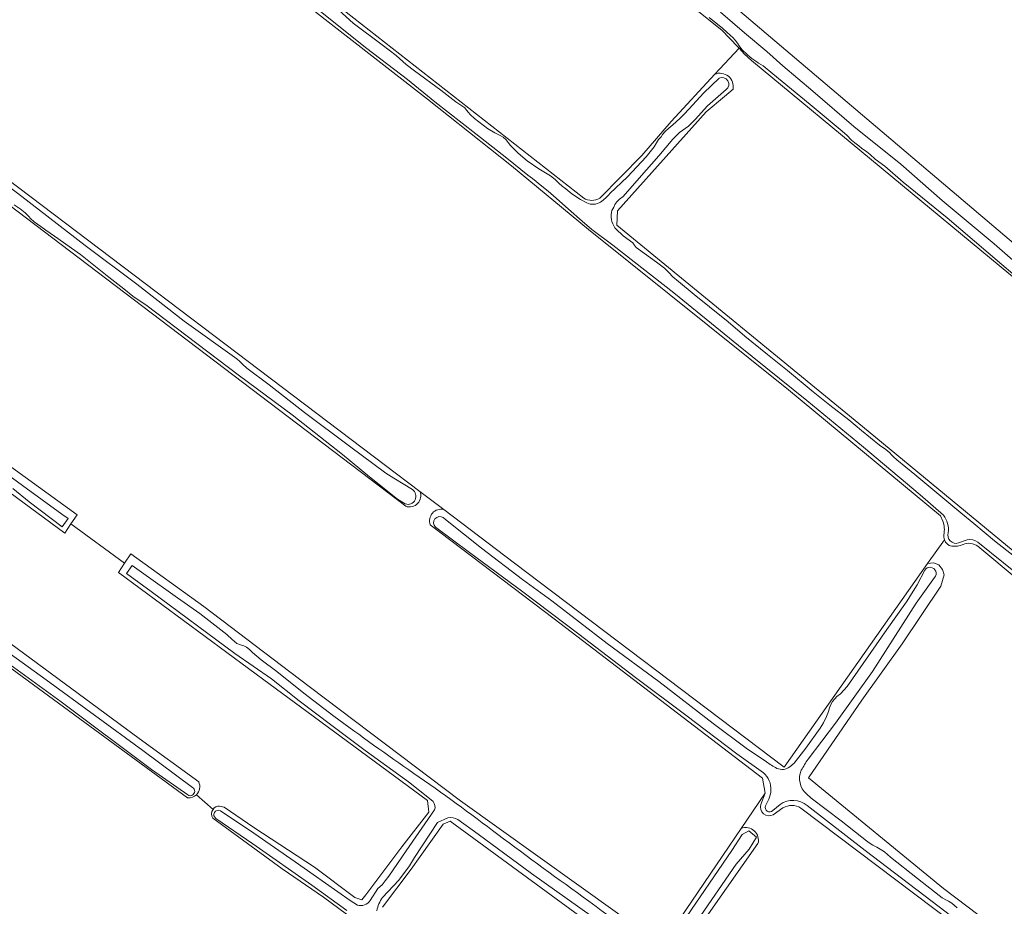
# Model space of a CAD drawing. Header units: metres. Extents: x 149984 to 156489, y 469398 to 478068.
# Tile 402 of 656: x 152536 to 152726, y 474447 to 474618. Entities that reach past the tile are written whole.
import ezdxf

# ---------------------------------------------------------------- set-up
doc = ezdxf.new("R2010")
doc.units = ezdxf.units.M
doc.header["$LTSCALE"] = 0.75
for name, color, linetype, lineweight in [('B-WE-GR-GRAS-GV', 252, 'Continuous', 13), ('B-WE-OG-TERREIN_OEVER-GV', 252, 'Continuous', 18), ('B-WE-OG-WATER-GV', 252, 'Continuous', 18)]:
    doc.layers.add(name, color=color, linetype=linetype, lineweight=lineweight)

msp = doc.modelspace()

# ---------------------------------------------------------------- linework, layer by layer
at = {"layer": 'B-WE-GR-GRAS-GV', "flags": 128}
for points in [[(152546.125, 474722.482), (152540.85, 474726.792), (152515.979, 474744.916), (152482.906, 474766.744), (152464.121, 474777.592), (152451.288, 474790.292), (152423.11, 474755.631), (152433.694, 474747.165), (152492.563, 474704.699), (152527.488, 474676.918), (152533.13, 474672.243), (152539.643, 474667.363), (152546.534, 474661.628), (152556.844, 474652.924), (152566.555, 474645.146), (152569.337, 474643.003), (152576.971, 474636.652), (152644.926, 474583.429)], [(152648.007, 474583.462), (152656.122, 474591.681), (152661.765, 474598.204), (152670.187, 474607.307), (152674.861, 474612.359), (152674.643, 474612.586), (152671.554, 474615.799), (152662.597, 474622.966), (152655.308, 474629.097), (152644.24, 474637.882), (152630.455, 474649.895), (152615.22, 474663), (152603.93, 474672.772), (152570.087, 474700.333), (152563.604, 474705.493), (152557.847, 474711.088), (152553.847, 474715.411), (152551.293, 474718.026)], [(152610.623, 474524.074), (152544.238, 474574.479), (152466.639, 474633.485), (152394.601, 474682.417), (152373.505, 474697.118), (152346.782, 474664.574), (152427.443, 474609.351), (152512.318, 474547.725), (152547.29, 474522.419), (152546.112, 474520.657), (152556.448, 474513.109), (152557.633, 474514.934), (152571.729, 474504.734), (152586.681, 474493.418), (152592.029, 474489.37), (152621.155, 474467.327), (152658.858, 474440.34), (152660.975, 474441.001), (152675.277, 474462.004), (152679.893, 474468.782)], [(152714.13, 474521.204), (152713.68, 474522.211), (152684.368, 474546.496), (152645.878, 474577.396), (152630.989, 474589.637), (152614.837, 474602.491), (152566.055, 474640.503), (152507.582, 474687.07)], [(152568.593, 474467.911), (152473.149, 474537.817), (152369.168, 474610.313), (152325.776, 474638.887), (152297.995, 474600.655), (152379.751, 474544.696), (152465.741, 474485.429), (152530.696, 474440.053), (152543.696, 474430.585), (152550.125, 474425.902), (152553.582, 474423.384), (152574.69, 474409.075), (152575.913, 474409.34), (152587.82, 474426.967), (152599.488, 474443.096), (152599.277, 474444.99), (152599.223, 474445.477), (152594.77, 474448.738), (152586.833, 474454.214), (152573.442, 474463.952)], [(152474.329, 474632.193), (152613.368, 474526.932), (152617.984, 474523.438)], [(152675.038, 474619.442), (152724.792, 474577.297), (152784.625, 474526.514), (152813.5, 474502.254), (152934.438, 474396.135)], [(152931.141, 474393.182), (152922.109, 474400.988), (152907.268, 474414.665), (152887.585, 474431.381), (152862.429, 474452.067), (152839.221, 474471.799), (152816.794, 474491.55), (152794.808, 474510.582), (152783.946, 474519.802), (152772.609, 474529.801), (152727.248, 474568.568), (152677.242, 474609.975), (152675.893, 474611.16), (152674.861, 474612.359), (152670.187, 474607.307)], [(152673.7, 474604.442), (152672.07, 474603.05), (152668.51, 474600.053)], [(152668.51, 474600.053), (152651.445, 474581.003), (152651.313, 474578.225), (152698.673, 474539.464), (152744.975, 474501.231), (152809.269, 474449.637), (152893.803, 474379.523), (152911.53, 474365.103), (152933.226, 474392.62), (152935.423, 474394.701), (152935.74, 474395.001), (152934.438, 474396.135)], [(152574.766, 474466.319), (152575.647, 474466.117), (152581.337, 474462.19), (152593.012, 474454.517), (152600.784, 474448.663), (152602.173, 474448.266), (152602.934, 474449.226), (152609.882, 474458.472), (152615.072, 474465.16), (152614.807, 474467.409), (152589.136, 474486.325), (152584.473, 474489.761), (152555.263, 474511.284), (152556.448, 474513.109), (152546.112, 474520.657), (152544.935, 474518.894), (152491.644, 474558.161)], [(152617.984, 474523.438), (152613.368, 474526.932)], [(152617.984, 474523.438), (152631.614, 474513.119), (152683.53, 474473.816), (152711.203, 474513.029), (152714.428, 474517.599)], [(152679.893, 474468.782), (152679.363, 474471.693), (152639.202, 474502.374), (152615.343, 474520.49)], [(152714.428, 474517.599), (152711.203, 474513.029), (152712.344, 474513.165), (152713.37, 474512.79), (152714.048, 474511.906), (152714.375, 474510.853), (152713.767, 474508.687), (152706.267, 474497.595), (152698.537, 474486.684), (152688.246, 474471.746), (152714.283, 474450.431), (152787.837, 474394.736), (152790.261, 474392.788), (152816.503, 474371.703), (152848.427, 474346.053), (152877.399, 474321.844), (152892.48, 474340.894), (152908.965, 474362.35), (152909.149, 474362.59)], [(152909.149, 474362.59), (152897.003, 474372.588), (152861.259, 474402.012), (152770.375, 474475.964), (152760.829, 474483.158), (152749.674, 474492.442), (152740.386, 474500.119), (152728.676, 474509.916), (152720.87, 474516.37)], [(152531.728, 474499.556), (152559.245, 474479.316), (152570.72, 474470.961)], [(152573.485, 474465.659), (152570.28, 474468.486)], [(152570.28, 474468.486), (152573.485, 474465.659)], [(152679.064, 474466.636), (152679.893, 474468.782), (152675.277, 474462.004)], [(152678.508, 474459.081), (152662.951, 474436.938), (152663.063, 474436.854), (152691.394, 474415.507), (152761.641, 474364.31), (152781.676, 474348.747), (152789.295, 474342.829), (152836.915, 474305.837), (152851.53, 474293.698), (152853.831, 474291.933), (152864.016, 474304.744), (152875.585, 474319.526), (152873.406, 474320.796), (152871.301, 474322.246), (152851.864, 474338.124), (152825.142, 474360.138), (152781.159, 474395.238), (152779.632, 474396.457), (152768.384, 474404.821), (152723.408, 474438.262), (152686.785, 474465.916)], [(152683.329, 474465.942), (152681.442, 474464.648)], [(152837.623, 474275.674), (152839.825, 474274.087), (152851.788, 474289.365), (152851.993, 474289.622), (152851.731, 474289.83), (152845, 474294.613), (152814.457, 474318.911), (152768.652, 474354.256), (152760.11, 474360.392), (152712.296, 474394.738), (152660.791, 474432.903), (152657.13, 474435.616), (152619.163, 474463.397), (152617.869, 474462.825), (152613.378, 474456.6), (152611.674, 474454.144), (152606.163, 474446.859)]]:
    msp.add_lwpolyline(points, dxfattribs=at)
at = {"layer": 'B-WE-GR-GRAS-GV'}
for points in [[(152670.187, 474607.307, -0.5995844), (152673.7, 474604.442)], [(152644.926, 474583.429, 0.2826859), (152648.007, 474583.462)], [(152613.368, 474526.932, -0.6466397), (152610.623, 474524.074)], [(152615.343, 474520.49, -0.6052299), (152617.984, 474523.438)], [(152714.35, 474518.585, 0.1268652), (152714.13, 474521.204)], [(152714.428, 474517.599, -0.1323059), (152714.35, 474518.585)], [(152715.841, 474516.377, -0.263611), (152714.428, 474517.599)], [(152718.031, 474516.694, -0.1198283), (152715.841, 474516.377)], [(152720.87, 474516.37, 0.2691807), (152718.031, 474516.694)], [(152570.72, 474470.961, -0.3276657), (152570.28, 474468.486)], [(152570.28, 474468.486, -0.2200162), (152568.593, 474467.911)], [(152573.442, 474463.952, -0.302481), (152573.485, 474465.659)], [(152573.485, 474465.659, -0.2479764), (152574.766, 474466.319)], [(152681.442, 474464.648, -0.6907639), (152679.064, 474466.636)], [(152686.785, 474465.916, 0.2835707), (152683.329, 474465.942)], [(152675.277, 474462.004, -0.6178563), (152678.508, 474459.081)]]:
    msp.add_lwpolyline(points, format="xyb", dxfattribs=at)
at = {"layer": 'B-WE-OG-TERREIN_OEVER-GV', "flags": 128}
for points in [[(152644.926, 474583.429), (152576.971, 474636.652), (152569.337, 474643.003), (152566.555, 474645.146), (152556.844, 474652.924), (152546.534, 474661.628), (152539.643, 474667.363), (152533.13, 474672.243), (152527.488, 474676.918), (152492.563, 474704.699), (152433.694, 474747.165), (152423.11, 474755.631), (152422.818, 474755.296)], [(152551.293, 474718.026), (152553.847, 474715.411), (152557.847, 474711.088), (152563.604, 474705.493), (152570.087, 474700.333), (152603.93, 474672.772), (152615.22, 474663), (152630.455, 474649.895), (152644.24, 474637.882), (152655.308, 474629.097), (152662.597, 474622.966), (152671.554, 474615.799), (152674.643, 474612.586), (152674.861, 474612.359)], [(152507.582, 474687.07), (152566.055, 474640.503), (152614.837, 474602.491), (152630.989, 474589.637), (152645.878, 474577.396), (152684.368, 474546.496), (152713.68, 474522.211), (152714.13, 474521.204)], [(152934.438, 474396.135), (152813.5, 474502.254), (152784.625, 474526.514), (152724.792, 474577.297), (152675.038, 474619.442), (152658.472, 474633.593), (152654.434, 474637.211), (152655.428, 474641.45), (152679.781, 474670.598), (152679.747, 474672.773), (152678.697, 474674.628), (152677.523, 474675.287), (152676.179, 474675.226), (152673.671, 474672.817), (152654.083, 474649.002), (152648.184, 474642.859)], [(152568.627, 474468.446), (152561.652, 474473.366), (152544.215, 474486.364), (152523.665, 474501.274), (152505.387, 474514.684), (152485.328, 474529.418), (152464.392, 474544.915), (152446.673, 474557.678), (152426.21, 474572.171), (152406.989, 474585.575), (152388.013, 474598.484), (152376.414, 474606.656), (152365.702, 474613.922), (152349.925, 474623.931), (152334.062, 474634.605), (152326.397, 474639.753), (152325.776, 474638.887), (152369.168, 474610.313), (152473.149, 474537.817), (152568.593, 474467.911)], [(152466.639, 474633.485), (152544.238, 474574.479), (152610.623, 474524.074)], [(152613.368, 474526.932), (152474.329, 474632.193)], [(152714.238, 474522.364), (152709.779, 474526.257), (152698.871, 474535.437), (152687.936, 474544.429), (152674.723, 474555.021), (152662.307, 474565.208), (152650.506, 474574.388), (152646.516, 474577.367), (152644.628, 474578.992), (152641.967, 474581.288), (152639.593, 474583.439), (152638.097, 474584.767), (152636.883, 474585.734), (152635.045, 474587.254), (152634.14, 474587.861), (152630.091, 474591.116), (152624.127, 474595.828), (152616.206, 474601.968), (152610.942, 474606.295), (152603.123, 474612.269), (152588.092, 474624.353)], [(152596.996, 474620.302), (152600.498, 474617.149), (152606.08, 474612.972), (152608.756, 474610.95), (152610.706, 474609.199), (152612.296, 474607.986), (152617.4, 474604.271), (152620.306, 474601.978), (152622.029, 474600.817), (152622.338, 474600.377), (152622.706, 474599.921), (152623.05, 474599.532), (152623.861, 474598.77), (152626.368, 474596.883), (152627.807, 474596.034), (152628.716, 474595.563), (152629.369, 474595.195), (152629.987, 474594.681), (152630.396, 474594.161), (152630.841, 474593.609), (152631.387, 474592.99), (152632.281, 474592.092), (152634.011, 474590.658), (152636.243, 474589.097), (152638.523, 474587.754), (152639.406, 474587.001), (152640.103, 474586.31), (152640.758, 474585.742), (152641.499, 474585.22), (152642.607, 474584.246), (152644.275, 474583.158), (152645.508, 474582.503)], [(152671.294, 474619.297), (152675.928, 474615.287), (152680.203, 474611.665), (152683.312, 474608.947), (152689.103, 474604.022), (152696.987, 474597.243), (152706.042, 474589.959), (152714.021, 474582.955), (152724.044, 474574.604), (152728.121, 474571.033)], [(152733.962, 474563.457), (152725.53, 474570.628), (152714.953, 474579.645), (152706.509, 474586.517), (152702.934, 474589.627), (152701.112, 474590.923), (152700.122, 474591.847), (152699.464, 474592.337), (152698.476, 474593.065), (152697.926, 474593.505), (152697.172, 474594.089), (152696.535, 474594.593), (152695.603, 474595.598), (152694.322, 474596.665), (152688.594, 474601.484), (152681.38, 474607.368), (152679.492, 474608.954), (152678.62, 474609.474), (152678.26, 474609.707), (152677.715, 474610.084), (152677.332, 474610.359), (152676.937, 474610.67), (152676.459, 474611.05), (152675.368, 474612.084), (152674.867, 474612.805), (152674.568, 474613.326), (152674.139, 474613.899), (152673.655, 474614.368), (152673.182, 474614.797), (152671.737, 474616.101), (152669.104, 474618.253)], [(152674.861, 474612.359), (152675.893, 474611.16), (152677.242, 474609.975), (152727.248, 474568.568), (152772.609, 474529.801), (152783.946, 474519.802), (152794.808, 474510.582), (152816.794, 474491.55), (152839.221, 474471.799), (152862.429, 474452.067), (152887.585, 474431.381), (152907.268, 474414.665), (152922.109, 474400.988), (152931.141, 474393.182)], [(152670.187, 474607.307), (152661.765, 474598.204), (152656.122, 474591.681), (152648.007, 474583.462)], [(152649.98, 474584.306), (152653.349, 474587.552), (152656.933, 474591.421), (152658.527, 474593.351), (152658.976, 474594.097), (152659.328, 474594.707), (152659.646, 474595.03), (152659.847, 474595.279), (152660.136, 474595.689), (152660.633, 474596.249), (152661.312, 474596.946), (152662.094, 474597.585), (152663.475, 474598.781), (152664.218, 474599.544), (152665.262, 474600.651), (152668.005, 474603.659), (152671.036, 474606.553)], [(152672.381, 474604.351), (152668.805, 474601.22), (152666.415, 474598.62), (152665.097, 474597.294), (152663.38, 474596.074), (152662.107, 474594.818), (152659.403, 474591.562), (152655.608, 474587.297), (152652.508, 474583.725), (152651.839, 474583.223), (152651.318, 474582.706), (152650.934, 474582.212), (152650.701, 474581.713), (152650.369, 474581.074)], [(152720.87, 474516.37), (152728.676, 474509.916), (152740.386, 474500.119), (152749.674, 474492.442), (152760.829, 474483.158), (152770.375, 474475.964), (152861.259, 474402.012), (152897.003, 474372.588), (152909.149, 474362.59), (152911.53, 474365.103), (152893.803, 474379.523), (152809.269, 474449.637), (152744.975, 474501.231), (152698.673, 474539.464), (152651.313, 474578.225), (152651.445, 474581.003), (152668.51, 474600.053), (152672.07, 474603.05), (152673.7, 474604.442)], [(152517.281, 474598.473), (152536.625, 474583.744), (152548.859, 474574.343), (152558.789, 474566.891), (152567.922, 474559.749), (152578.087, 474552.499), (152578.656, 474551.946), (152579.201, 474551.361), (152579.982, 474550.663), (152584.325, 474547.475), (152591.128, 474542.111), (152599.771, 474535.68), (152606.768, 474530.438), (152608.351, 474529.508), (152611.901, 474527.317)], [(152610.534, 474524.508), (152609.053, 474525.457), (152603.671, 474529.774), (152598.441, 474534.065), (152588.728, 474541.676), (152578.579, 474549.223), (152570.363, 474555.437), (152560.523, 474562.883), (152559.616, 474563.44), (152558.018, 474564.569), (152556.285, 474565.981), (152553.417, 474568.24), (152547.92, 474572.559), (152542.921, 474576.101), (152541.243, 474577.27), (152540.28, 474577.951), (152539.025, 474578.882), (152538.335, 474579.488), (152538.012, 474579.906), (152537.292, 474580.593), (152536.31, 474581.386), (152535.185, 474582.168)], [(152652.553, 474576.159), (152654.368, 474574.796), (152654.638, 474574.447), (152655.045, 474573.949), (152655.463, 474573.598), (152658.966, 474571.102), (152660.483, 474569.936), (152661.333, 474569.108), (152662.093, 474568.307), (152663.174, 474567.397), (152666.232, 474564.888), (152669.162, 474562.482), (152672.78, 474559.623), (152675.947, 474556.836), (152680.322, 474553.329), (152684.171, 474550.225), (152689.174, 474546.118), (152692.36, 474543.565), (152696.041, 474540.698), (152698.447, 474538.661), (152701.929, 474535.834), (152703.162, 474535.003), (152703.918, 474534.364), (152704.223, 474533.975), (152704.539, 474533.655), (152705.296, 474532.998), (152708.713, 474530.222), (152713.374, 474526.309), (152717.57, 474522.809), (152720.12, 474520.743), (152724.085, 474517.424), (152727.942, 474514.375)], [(152491.644, 474558.161), (152544.935, 474518.894), (152546.112, 474520.657), (152547.29, 474522.419), (152512.318, 474547.725)], [(152528.494, 474534.078), (152536.767, 474528.057), (152544.356, 474522.573), (152545.575, 474521.687), (152544.414, 474520.087), (152538.062, 474524.913), (152534.903, 474527.524)], [(152787.837, 474394.736), (152714.283, 474450.431), (152688.246, 474471.746), (152698.537, 474486.684), (152706.267, 474497.595), (152713.767, 474508.687), (152714.375, 474510.853), (152714.048, 474511.906), (152713.37, 474512.79), (152712.344, 474513.165), (152711.203, 474513.029), (152683.53, 474473.816), (152631.614, 474513.119), (152617.984, 474523.438)], [(152615.343, 474520.49), (152639.202, 474502.374), (152679.363, 474471.693), (152679.893, 474468.782)], [(152617.833, 474521.902), (152618.316, 474521.518), (152625.219, 474516.025), (152633.141, 474509.993), (152638.773, 474505.827), (152649.468, 474497.649), (152659.376, 474490.317), (152669.858, 474482.208), (152676.236, 474477.469), (152680.132, 474474.813)], [(152679.553, 474472.705), (152674.444, 474476.379), (152664.6, 474483.81), (152654.927, 474491.058), (152643.991, 474499.414), (152633.203, 474507.564), (152622.911, 474515.188), (152616.356, 474520.035)], [(152718.814, 474517.614), (152717.131, 474517.001)], [(152807.407, 474446.917), (152801.484, 474451.185), (152794.854, 474456.738), (152789.515, 474461.042), (152783.497, 474465.757), (152775.139, 474472.662), (152765.103, 474480.455), (152757.23, 474486.916), (152747.698, 474495.229), (152735.156, 474505.657), (152725.819, 474513.167), (152720.896, 474517.148)], [(152675.277, 474462.004), (152660.975, 474441.001), (152658.858, 474440.34), (152621.155, 474467.327), (152592.029, 474489.37), (152586.681, 474493.418), (152571.729, 474504.734), (152557.633, 474514.934), (152556.448, 474513.109), (152555.263, 474511.284), (152584.473, 474489.761), (152589.136, 474486.325), (152614.807, 474467.409), (152615.072, 474465.16), (152609.882, 474458.472), (152602.934, 474449.226), (152602.173, 474448.266), (152600.784, 474448.663), (152593.012, 474454.517), (152581.337, 474462.19), (152575.647, 474466.117), (152574.766, 474466.319)], [(152615.913, 474467.197), (152615.542, 474467.528), (152611.166, 474470.958), (152602.777, 474476.985), (152596.368, 474481.799), (152590.105, 474486.571), (152584.761, 474490.806), (152577.711, 474495.709), (152561.593, 474507.646), (152556.801, 474511.094), (152557.935, 474512.683), (152560.161, 474511.054), (152566.64, 474506.428), (152570.936, 474503.408), (152576.132, 474499.359), (152577.186, 474498.372), (152578.079, 474497.652), (152578.813, 474497.39), (152579.397, 474497.203), (152579.94, 474496.914), (152580.5, 474496.49), (152581.087, 474495.886), (152582.758, 474494.496), (152585.812, 474492.26), (152590.968, 474488.032), (152596.764, 474483.623)], [(152684.615, 474473.848), (152685.483, 474474.581), (152687.712, 474477.495), (152690.523, 474481.318), (152691.146, 474482.355), (152691.697, 474483.543), (152692.123, 474484.515), (152692.309, 474485.21), (152692.526, 474485.906), (152692.854, 474486.431), (152693.314, 474486.995), (152693.712, 474487.392), (152694.409, 474487.964), (152695.716, 474489.362), (152703.326, 474500.314), (152707.107, 474505.671), (152709.2, 474508.954), (152710.657, 474511.75)], [(152712.524, 474510.316), (152709.001, 474505.424), (152700.566, 474492.226), (152693.47, 474482.25), (152688.166, 474475.325)], [(152524.403, 474502.812), (152541.309, 474490.605), (152559.964, 474477.046), (152569.542, 474469.894)], [(152570.72, 474470.961), (152559.245, 474479.316), (152531.728, 474499.556)], [(152679.893, 474468.782), (152679.064, 474466.636)], [(152679.978, 474466.379), (152680.585, 474467.637)], [(152687.848, 474468.656), (152688.757, 474467.799), (152694.549, 474463.491), (152698.552, 474460.284), (152699.396, 474459.616), (152699.914, 474459.193), (152700.669, 474458.758), (152701.434, 474458.361), (152702.345, 474457.839), (152702.911, 474457.484), (152704.029, 474456.488), (152709.277, 474452.331), (152713.44, 474449.068), (152714.035, 474448.65), (152714.825, 474448.176), (152715.248, 474447.97), (152715.892, 474447.606), (152716.888, 474446.702)], [(152603.774, 474448.107), (152605.236, 474450.452), (152606.095, 474451.109), (152606.686, 474451.929), (152607.373, 474452.817), (152610.71, 474457.655), (152616.185, 474465.574)], [(152682.756, 474466.622), (152681.382, 474465.464)], [(152681.442, 474464.648), (152683.329, 474465.942)], [(152686.785, 474465.916), (152723.408, 474438.262)], [(152873.9, 474321.128), (152870.555, 474323.851), (152862.037, 474330.933), (152853.514, 474337.737), (152844.535, 474345.078), (152831.711, 474355.677), (152820.691, 474364.958), (152810.641, 474372.843), (152800.67, 474380.844), (152789.764, 474389.417), (152774.159, 474401.413), (152766.917, 474406.694), (152757.844, 474413.122), (152752.362, 474417.377), (152747.062, 474421.22), (152739.902, 474426.348), (152727.112, 474436.295), (152714.783, 474445.846), (152699.14, 474457.743), (152688.009, 474466.416)], [(152573.442, 474463.952), (152586.833, 474454.214), (152594.77, 474448.738), (152599.223, 474445.477)], [(152599.288, 474446.206), (152592.553, 474451.036), (152581.171, 474459.061), (152574.055, 474463.942)], [(152574.895, 474465.4), (152581.363, 474461.088), (152589.322, 474455.533), (152592.805, 474453.129), (152597.565, 474449.812), (152599.888, 474448.131), (152601.297, 474447.225)], [(152618.766, 474464.009), (152616.736, 474463.133), (152612.309, 474456.394), (152611.346, 474454.813), (152609.271, 474452.032), (152606.176, 474448.714)], [(152651.073, 474441.817), (152634.882, 474453.31), (152624.569, 474460.913), (152620.636, 474463.695)], [(152606.163, 474446.859), (152611.674, 474454.144), (152613.378, 474456.6), (152617.869, 474462.825), (152619.163, 474463.397), (152657.13, 474435.616), (152660.791, 474432.903), (152712.296, 474394.738), (152760.11, 474360.392), (152768.652, 474354.256), (152814.457, 474318.911), (152845, 474294.613), (152851.731, 474289.83), (152851.993, 474289.622), (152853.831, 474291.933), (152851.53, 474293.698), (152836.915, 474305.837), (152789.295, 474342.829), (152781.676, 474348.747), (152761.641, 474364.31), (152691.394, 474415.507), (152663.063, 474436.854), (152662.951, 474436.938), (152678.508, 474459.081)], [(152660.989, 474439.991), (152663.928, 474443.724), (152673.462, 474457.74), (152675.455, 474460.831), (152676.757, 474461.547), (152678.202, 474460.347), (152676.801, 474457.973), (152674.334, 474455.113), (152666.816, 474444.188), (152663.05, 474438.576)]]:
    msp.add_lwpolyline(points, dxfattribs=at)
at = {"layer": 'B-WE-OG-TERREIN_OEVER-GV'}
for points in [[(152673.7, 474604.442, 0.5995844), (152670.187, 474607.307)], [(152671.036, 474606.553, -0.8921774), (152672.381, 474604.351)], [(152648.007, 474583.462, -0.2826859), (152644.926, 474583.429)], [(152648.182, 474582.692, 0.0510693), (152649.98, 474584.306)], [(152645.508, 474582.503, 0.251747), (152648.182, 474582.692)], [(152650.369, 474581.074, 0.2363652), (152650.952, 474577.745)], [(152650.952, 474577.745, 0.041111), (152652.553, 474576.159)], [(152611.901, 474527.317, -0.8645555), (152610.534, 474524.508)], [(152610.623, 474524.074, 0.6466397), (152613.368, 474526.932)], [(152617.984, 474523.438, 0.6052299), (152615.343, 474520.49)], [(152715.191, 474518.96, 0.2009461), (152714.238, 474522.364)], [(152616.356, 474520.035, -0.8996316), (152617.833, 474521.902)], [(152714.13, 474521.204, -0.1268652), (152714.35, 474518.585)], [(152714.35, 474518.585, 0.1323059), (152714.428, 474517.599)], [(152717.131, 474517.001, -0.6122158), (152715.191, 474518.96)], [(152714.428, 474517.599, 0.263611), (152715.841, 474516.377)], [(152715.841, 474516.377, 0.1198283), (152718.031, 474516.694)], [(152718.031, 474516.694, -0.2691807), (152720.87, 474516.37)], [(152720.896, 474517.148, 0.2153547), (152718.814, 474517.614)], [(152710.657, 474511.75, -1.1123814), (152712.524, 474510.316)], [(152596.764, 474483.623, 0.0061955), (152612.191, 474472.585)], [(152688.166, 474475.325, 0.0269052), (152686.853, 474473.214)], [(152680.132, 474474.813, 0.02321), (152682.15, 474473.562)], [(152682.15, 474473.562, 0.2594841), (152684.615, 474473.848)], [(152686.853, 474473.214, 0.3260677), (152687.848, 474468.656)], [(152612.191, 474472.585, -0.0136807), (152628.343, 474460.832)], [(152681.009, 474469.354, 0.2271673), (152679.553, 474472.705)], [(152569.542, 474469.894, -1.0115633), (152568.627, 474468.446)], [(152570.28, 474468.486, 0.3276657), (152570.72, 474470.961)], [(152680.585, 474467.637, 0.0821383), (152681.009, 474469.354)], [(152568.593, 474467.911, 0.2200162), (152570.28, 474468.486)], [(152688.009, 474466.416, 0.3342565), (152682.756, 474466.622)], [(152573.485, 474465.659, 0.302481), (152573.442, 474463.952)], [(152574.766, 474466.319, 0.2479764), (152573.485, 474465.659)], [(152574.055, 474463.942, -0.9969119), (152574.895, 474465.4)], [(152616.185, 474465.574, 0.2492534), (152615.913, 474467.197)], [(152679.064, 474466.636, 0.6907639), (152681.442, 474464.648)], [(152681.382, 474465.464, -0.8697438), (152679.978, 474466.379)], [(152683.329, 474465.942, -0.2835707), (152686.785, 474465.916)], [(152620.636, 474463.695, 0.2269833), (152618.766, 474464.009)], [(152678.508, 474459.081, 0.6178563), (152675.277, 474462.004)], [(152628.343, 474460.832, 0.0044877), (152645.942, 474447.984)], [(152606.176, 474448.714, 0.1274973), (152605.065, 474446.129)], [(152601.297, 474447.225, 0.3280541), (152603.774, 474448.107)], [(152645.942, 474447.984, 0.0115047), (152656.979, 474440.018)]]:
    msp.add_lwpolyline(points, format="xyb", dxfattribs=at)
at = {"layer": 'B-WE-OG-WATER-GV', "flags": 128}
for points in [[(152328.143, 474642.187), (152326.397, 474639.753), (152334.062, 474634.605), (152349.925, 474623.931), (152365.702, 474613.922), (152376.414, 474606.656), (152388.013, 474598.484), (152406.989, 474585.575), (152426.21, 474572.171), (152446.673, 474557.678), (152464.392, 474544.915), (152485.328, 474529.418), (152505.387, 474514.684), (152523.665, 474501.274), (152544.215, 474486.364), (152561.652, 474473.366), (152568.627, 474468.446)], [(152569.542, 474469.894), (152559.964, 474477.046), (152541.309, 474490.605), (152524.403, 474502.812), (152511.066, 474512.313), (152494.107, 474524.978), (152477.597, 474537.058), (152467.546, 474544.659), (152437.487, 474566.067), (152423.783, 474575.655), (152409.958, 474585.356), (152397.567, 474594.031), (152384.964, 474602.685), (152377.015, 474608.169), (152372.545, 474611.196), (152357.629, 474621.152), (152344.368, 474630.036), (152332.774, 474638.329), (152330.184, 474640.395), (152328.514, 474641.812), (152328.143, 474642.187)], [(152588.092, 474624.353), (152603.123, 474612.269), (152610.942, 474606.295), (152616.206, 474601.968), (152624.127, 474595.828), (152630.091, 474591.116), (152634.14, 474587.861), (152635.045, 474587.254), (152636.883, 474585.734), (152638.097, 474584.767), (152639.593, 474583.439), (152641.967, 474581.288), (152644.628, 474578.992), (152646.516, 474577.367), (152650.506, 474574.388), (152662.307, 474565.208), (152674.723, 474555.021), (152687.936, 474544.429), (152698.871, 474535.437), (152709.779, 474526.257), (152714.238, 474522.364)], [(152645.508, 474582.503), (152644.275, 474583.158), (152642.607, 474584.246), (152641.499, 474585.22), (152640.758, 474585.742), (152640.103, 474586.31), (152639.406, 474587.001), (152638.523, 474587.754), (152636.243, 474589.097), (152634.011, 474590.658), (152632.281, 474592.092), (152631.387, 474592.99), (152630.841, 474593.609), (152630.396, 474594.161), (152629.987, 474594.681), (152629.369, 474595.195), (152628.716, 474595.563), (152627.807, 474596.034), (152626.368, 474596.883), (152623.861, 474598.77), (152623.05, 474599.532), (152622.706, 474599.921), (152622.338, 474600.377), (152622.029, 474600.817), (152620.306, 474601.978), (152617.4, 474604.271), (152612.296, 474607.986), (152610.706, 474609.199), (152608.756, 474610.95), (152606.08, 474612.972), (152600.498, 474617.149), (152596.996, 474620.302)], [(152728.121, 474571.033), (152724.044, 474574.604), (152714.021, 474582.955), (152706.042, 474589.959), (152696.987, 474597.243), (152689.103, 474604.022), (152683.312, 474608.947), (152680.203, 474611.665), (152675.928, 474615.287), (152671.294, 474619.297)], [(152669.104, 474618.253), (152671.737, 474616.101), (152673.182, 474614.797), (152673.655, 474614.368), (152674.139, 474613.899), (152674.568, 474613.326), (152674.867, 474612.805), (152675.368, 474612.084), (152676.459, 474611.05), (152676.937, 474610.67), (152677.332, 474610.359), (152677.715, 474610.084), (152678.26, 474609.707), (152678.62, 474609.474), (152679.492, 474608.954), (152681.38, 474607.368), (152688.594, 474601.484), (152694.322, 474596.665), (152695.603, 474595.598), (152696.535, 474594.593), (152697.172, 474594.089), (152697.926, 474593.505), (152698.476, 474593.065), (152699.464, 474592.337), (152700.122, 474591.847), (152701.112, 474590.923), (152702.934, 474589.627), (152706.509, 474586.517), (152714.953, 474579.645), (152725.53, 474570.628), (152733.962, 474563.457)], [(152671.036, 474606.553), (152668.005, 474603.659), (152665.262, 474600.651), (152664.218, 474599.544), (152663.475, 474598.781), (152662.094, 474597.585), (152661.312, 474596.946), (152660.633, 474596.249), (152660.136, 474595.689), (152659.847, 474595.279), (152659.646, 474595.03), (152659.328, 474594.707), (152658.976, 474594.097), (152658.527, 474593.351), (152656.933, 474591.421), (152653.349, 474587.552), (152649.98, 474584.306)], [(152650.369, 474581.074), (152650.701, 474581.713), (152650.934, 474582.212), (152651.318, 474582.706), (152651.839, 474583.223), (152652.508, 474583.725), (152655.608, 474587.297), (152659.403, 474591.562), (152662.107, 474594.818), (152663.38, 474596.074), (152665.097, 474597.294), (152666.415, 474598.62), (152668.805, 474601.22), (152672.381, 474604.351)], [(152611.901, 474527.317), (152608.351, 474529.508), (152606.768, 474530.438), (152599.771, 474535.68), (152591.128, 474542.111), (152584.325, 474547.475), (152579.982, 474550.663), (152579.201, 474551.361), (152578.656, 474551.946), (152578.087, 474552.499), (152567.922, 474559.749), (152558.789, 474566.891), (152548.859, 474574.343), (152536.625, 474583.744), (152517.281, 474598.473)], [(152535.185, 474582.168), (152536.31, 474581.386), (152537.292, 474580.593), (152538.012, 474579.906), (152538.335, 474579.488), (152539.025, 474578.882), (152540.28, 474577.951), (152541.243, 474577.27), (152542.921, 474576.101), (152547.92, 474572.559), (152553.417, 474568.24), (152556.285, 474565.981), (152558.018, 474564.569), (152559.616, 474563.44), (152560.523, 474562.883), (152570.363, 474555.437), (152578.579, 474549.223), (152588.728, 474541.676), (152598.441, 474534.065), (152603.671, 474529.774), (152609.053, 474525.457), (152610.534, 474524.508)], [(152727.942, 474514.375), (152724.085, 474517.424), (152720.12, 474520.743), (152717.57, 474522.809), (152713.374, 474526.309), (152708.713, 474530.222), (152705.296, 474532.998), (152704.539, 474533.655), (152704.223, 474533.975), (152703.918, 474534.364), (152703.162, 474535.003), (152701.929, 474535.834), (152698.447, 474538.661), (152696.041, 474540.698), (152692.36, 474543.565), (152689.174, 474546.118), (152684.171, 474550.225), (152680.322, 474553.329), (152675.947, 474556.836), (152672.78, 474559.623), (152669.162, 474562.482), (152666.232, 474564.888), (152663.174, 474567.397), (152662.093, 474568.307), (152661.333, 474569.108), (152660.483, 474569.936), (152658.966, 474571.102), (152655.463, 474573.598), (152655.045, 474573.949), (152654.638, 474574.447), (152654.368, 474574.796), (152652.553, 474576.159)], [(152534.903, 474527.524), (152538.062, 474524.913), (152544.414, 474520.087), (152545.575, 474521.687), (152544.356, 474522.573), (152536.767, 474528.057), (152528.494, 474534.078)], [(152680.132, 474474.813), (152676.236, 474477.469), (152669.858, 474482.208), (152659.376, 474490.317), (152649.468, 474497.649), (152638.773, 474505.827), (152633.141, 474509.993), (152625.219, 474516.025), (152618.316, 474521.518), (152617.833, 474521.902)], [(152616.356, 474520.035), (152622.911, 474515.188), (152633.203, 474507.564), (152643.991, 474499.414), (152654.927, 474491.058), (152664.6, 474483.81), (152674.444, 474476.379), (152679.553, 474472.705)], [(152717.131, 474517.001), (152718.814, 474517.614)], [(152720.896, 474517.148), (152725.819, 474513.167), (152735.156, 474505.657), (152747.698, 474495.229), (152757.23, 474486.916), (152765.103, 474480.455), (152775.139, 474472.662), (152783.497, 474465.757), (152789.515, 474461.042), (152794.854, 474456.738), (152801.484, 474451.185), (152807.407, 474446.917)], [(152596.764, 474483.623), (152590.968, 474488.032), (152585.812, 474492.26), (152582.758, 474494.496), (152581.087, 474495.886), (152580.5, 474496.49), (152579.94, 474496.914), (152579.397, 474497.203), (152578.813, 474497.39), (152578.079, 474497.652), (152577.186, 474498.372), (152576.132, 474499.359), (152570.936, 474503.408), (152566.64, 474506.428), (152560.161, 474511.054), (152557.935, 474512.683), (152556.801, 474511.094), (152561.593, 474507.646), (152577.711, 474495.709), (152584.761, 474490.806), (152590.105, 474486.571), (152596.368, 474481.799), (152602.777, 474476.985), (152611.166, 474470.958), (152615.542, 474467.528), (152615.913, 474467.197)], [(152710.657, 474511.75), (152709.2, 474508.954), (152707.107, 474505.671), (152703.326, 474500.314), (152695.716, 474489.362), (152694.409, 474487.964), (152693.712, 474487.392), (152693.314, 474486.995), (152692.854, 474486.431), (152692.526, 474485.906), (152692.309, 474485.21), (152692.123, 474484.515), (152691.697, 474483.543), (152691.146, 474482.355), (152690.523, 474481.318), (152687.712, 474477.495), (152685.483, 474474.581), (152684.615, 474473.848)], [(152688.166, 474475.325), (152693.47, 474482.25), (152700.566, 474492.226), (152709.001, 474505.424), (152712.524, 474510.316)], [(152680.585, 474467.637), (152679.978, 474466.379)], [(152716.888, 474446.702), (152715.892, 474447.606), (152715.248, 474447.97), (152714.825, 474448.176), (152714.035, 474448.65), (152713.44, 474449.068), (152709.277, 474452.331), (152704.029, 474456.488), (152702.911, 474457.484), (152702.345, 474457.839), (152701.434, 474458.361), (152700.669, 474458.758), (152699.914, 474459.193), (152699.396, 474459.616), (152698.552, 474460.284), (152694.549, 474463.491), (152688.757, 474467.799), (152687.848, 474468.656)], [(152616.185, 474465.574), (152610.71, 474457.655), (152607.373, 474452.817), (152606.686, 474451.929), (152606.095, 474451.109), (152605.236, 474450.452), (152603.774, 474448.107)], [(152681.382, 474465.464), (152682.756, 474466.622)], [(152688.009, 474466.416), (152699.14, 474457.743), (152714.783, 474445.846), (152727.112, 474436.295), (152739.902, 474426.348), (152747.062, 474421.22), (152752.362, 474417.377), (152757.844, 474413.122), (152766.917, 474406.694), (152774.159, 474401.413), (152789.764, 474389.417), (152800.67, 474380.844), (152810.641, 474372.843), (152820.691, 474364.958), (152831.711, 474355.677), (152844.535, 474345.078), (152853.514, 474337.737), (152862.037, 474330.933), (152870.555, 474323.851), (152873.9, 474321.128)], [(152574.055, 474463.942), (152581.171, 474459.061), (152592.553, 474451.036), (152599.288, 474446.206)], [(152601.297, 474447.225), (152599.888, 474448.131), (152597.565, 474449.812), (152592.805, 474453.129), (152589.322, 474455.533), (152581.363, 474461.088), (152574.895, 474465.4)], [(152606.176, 474448.714), (152609.271, 474452.032), (152611.346, 474454.813), (152612.309, 474456.394), (152616.736, 474463.133), (152618.766, 474464.009)], [(152620.636, 474463.695), (152624.569, 474460.913), (152634.882, 474453.31), (152651.073, 474441.817)], [(152663.05, 474438.576), (152666.816, 474444.188), (152674.334, 474455.113), (152676.801, 474457.973), (152678.202, 474460.347), (152676.757, 474461.547), (152675.455, 474460.831), (152673.462, 474457.74), (152663.928, 474443.724), (152660.989, 474439.991)]]:
    msp.add_lwpolyline(points, dxfattribs=at)
at = {"layer": 'B-WE-OG-WATER-GV'}
for points in [[(152672.381, 474604.351, 0.8921774), (152671.036, 474606.553)], [(152649.98, 474584.306, -0.0510693), (152648.182, 474582.692)], [(152648.182, 474582.692, -0.251747), (152645.508, 474582.503)], [(152650.952, 474577.745, -0.2363652), (152650.369, 474581.074)], [(152652.553, 474576.159, -0.041111), (152650.952, 474577.745)], [(152610.534, 474524.508, 0.8645555), (152611.901, 474527.317)], [(152714.238, 474522.364, -0.2009461), (152715.191, 474518.96)], [(152617.833, 474521.902, 0.8996316), (152616.356, 474520.035)], [(152715.191, 474518.96, 0.6122158), (152717.131, 474517.001)], [(152718.814, 474517.614, -0.2153547), (152720.896, 474517.148)], [(152712.524, 474510.316, 1.1123814), (152710.657, 474511.75)], [(152612.191, 474472.585, -0.0061955), (152596.764, 474483.623)], [(152686.853, 474473.214, -0.0269052), (152688.166, 474475.325)], [(152682.15, 474473.562, -0.02321), (152680.132, 474474.813)], [(152684.615, 474473.848, -0.2594841), (152682.15, 474473.562)], [(152687.848, 474468.656, -0.3260677), (152686.853, 474473.214)], [(152628.343, 474460.832, 0.0136807), (152612.191, 474472.585)], [(152679.553, 474472.705, -0.2271673), (152681.009, 474469.354)], [(152568.627, 474468.446, 1.0115633), (152569.542, 474469.894)], [(152681.009, 474469.354, -0.0821383), (152680.585, 474467.637)], [(152682.756, 474466.622, -0.3342565), (152688.009, 474466.416)], [(152574.895, 474465.4, 0.9969119), (152574.055, 474463.942)], [(152615.913, 474467.197, -0.2492534), (152616.185, 474465.574)], [(152679.978, 474466.379, 0.8697438), (152681.382, 474465.464)], [(152618.766, 474464.009, -0.2269833), (152620.636, 474463.695)], [(152645.942, 474447.984, -0.0044877), (152628.343, 474460.832)], [(152605.065, 474446.129, -0.1274973), (152606.176, 474448.714)], [(152603.774, 474448.107, -0.3280541), (152601.297, 474447.225)], [(152656.979, 474440.018, -0.0115047), (152645.942, 474447.984)]]:
    msp.add_lwpolyline(points, format="xyb", dxfattribs=at)

doc.saveas('drawing.dxf')
